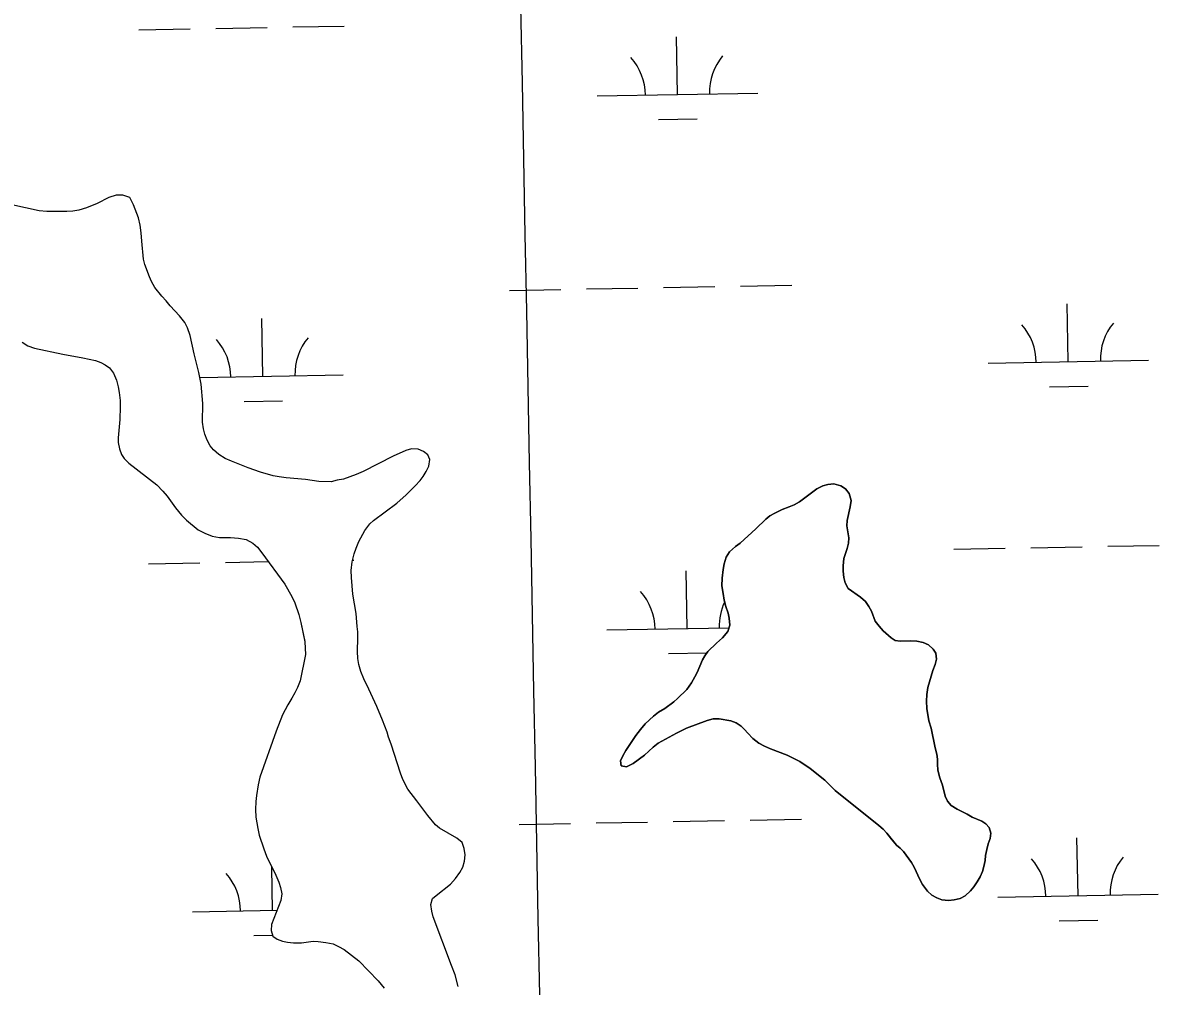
# Model space of a CAD drawing. Extents: x 3957609 to 3995875, y 234277 to 260273.
# Drawn here: x 3977401 to 3978109, y 245780 to 246380 of the extents above; entities that cross this region are included whole.
import ezdxf

# ---------------------------------------------------------------- set-up
doc = ezdxf.new("R2010")
doc.units = 0
for name, color, linetype in [('V-GRID-MAJR', 7, 'Continuous'), ('V-TOPO-SHOR', 7, 'Continuous'), ('V-WETL-SWMP', 7, 'Continuous')]:
    doc.layers.add(name, color=color, linetype=linetype)

msp = doc.modelspace()

# ---------------------------------------------------------------- linework, layer by layer
at = {"layer": 'V-GRID-MAJR'}
msp.add_spline([(3977833.033, 240002.205), (3977775.362, 243028.63), (3977659.886, 249088.434), (3977544.411, 255148.228), (3977486.607, 258181.601)], degree=3, dxfattribs=at)
at = {"layer": 'V-TOPO-SHOR'}
for points in [[(3977541.38, 246102.746), (3977530.869, 246106.782), (3977527.011, 246108.548), (3977523.005, 246111.093), (3977519.784, 246113.936), (3977517.723, 246116.453), (3977515.755, 246120.058), (3977514.41, 246123.73), (3977513.601, 246126.927), (3977512.886, 246131.133), (3977513.054, 246142.708), (3977512.14, 246154.845), (3977510.617, 246162.171), (3977507.678, 246173.791), (3977505.2, 246185.172), (3977503.482, 246189.86), (3977501.898, 246193.222), (3977498.54, 246197.468), (3977492.801, 246203.534), (3977490.282, 246206.68), (3977487.528, 246209.594), (3977483.1, 246215.097), (3977481.132, 246218.702), (3977479.778, 246221.751), (3977476.935, 246229.331), (3977476.204, 246232.603), (3977475.049, 246243.966), (3977474.734, 246249.02), (3977474.025, 246253.771), (3977472.929, 246258.529), (3977469.937, 246266.576), (3977467.517, 246271.038), (3977463.343, 246272.498), (3977459.069, 246272.56), (3977454.618, 246271.149), (3977447.26, 246267.292), (3977440.616, 246264.747), (3977435.932, 246263.262), (3977432.193, 246262.539), (3977428.304, 246262.283), (3977415.95, 246262.463), (3977411.061, 246262.844), (3977383.563, 246268.839)], [(3977400.625, 246180.941), (3977404.166, 246178.634), (3977408.264, 246177.254), (3977425.928, 246173.502), (3977438.324, 246171.147), (3977446.15, 246169.478), (3977449.474, 246168.341), (3977452.329, 246166.979), (3977454.944, 246165.077), (3977457.535, 246161.62), (3977459.337, 246157.241), (3977460.443, 246153.186)], [(3977460.443, 246153.186), (3977461.012, 246149.602), (3977461.561, 246144.621), (3977461.661, 246140.734), (3977461.469, 246132.813), (3977460.371, 246121.483), (3977460.406, 246118.452), (3977461.127, 246114.557), (3977462.397, 246111.04), (3977464.07, 246108.529), (3977466.98, 246105.691), (3977484.423, 246092.072), (3977488.173, 246088.131), (3977490.845, 246084.986), (3977496.103, 246077.76), (3977499.844, 246073.275), (3977502.83, 246070.201), (3977510.281, 246064.188), (3977514.289, 246061.956), (3977518.923, 246060.1), (3977523.419, 246059.259), (3977530.335, 246059.234), (3977535.228, 246059.009), (3977540.03, 246058.005), (3977544.196, 246055.849), (3977547.11, 246053.319), (3977549.781, 246049.86), (3977564.102, 246030.226), (3977568.499, 246022.626), (3977570.463, 246018.712), (3977572.921, 246011.294), (3977574.246, 246006.379), (3977576.56, 245994.458), (3977576.968, 245990.333), (3977577.144, 245986.444), (3977573.798, 245970.097), (3977572.106, 245965.974), (3977570.427, 245962.63), (3977568.589, 245959.24), (3977566.042, 245955.069), (3977562.843, 245948.812), (3977558.796, 245938.695), (3977548.664, 245910.013), (3977547.509, 245905.368), (3977546.481, 245898.699), (3977546.115, 245894.821), (3977545.887, 245889.928), (3977546.129, 245885.185), (3977547.27, 245878.174), (3977548.298, 245873.964), (3977551.048, 245865.376), (3977552.847, 245860.764), (3977558.501, 245848.949), (3977560.381, 245844.649), (3977561.577, 245841.368), (3977562.296, 245837.395), (3977561.77, 245833.206), (3977557.256, 245822.004), (3977555.959, 245818.371), (3977555.671, 245814.49), (3977556.709, 245811.133), (3977559.478, 245809.073), (3977562.724, 245807.938), (3977565.898, 245807.193), (3977569.626, 245806.904), (3977574.518, 245806.834), (3977581.838, 245807.815), (3977585.023, 245807.768), (3977589.831, 245807.156), (3977594.402, 245806.157), (3977597.642, 245804.633), (3977601.19, 245802.718), (3977610.258, 245795.747), (3977622.431, 245783.293), (3977626.017, 245778.656)], [(3977672.19, 245779.772), (3977670.428, 245786.946), (3977668.028, 245792.81), (3977656.656, 245823.046), (3977655.853, 245826.555), (3977655.074, 245830.757), (3977656.215, 245834.392), (3977658.421, 245836.459), (3977667.381, 245843.477), (3977670.541, 245847.008), (3977673.158, 245850.698), (3977675.071, 245854.012), (3977676.212, 245857.647), (3977676.66, 245861.76), (3977676.017, 245865.655), (3977674.594, 245869.327), (3977671.448, 245872.014), (3977660.506, 245878.312), (3977658.126, 245880.29), (3977653.315, 245886.186), (3977646.375, 245895.224), (3977640.888, 245902.685), (3977637.712, 245908.636), (3977636.214, 245912.544), (3977630.492, 245930.577), (3977628.846, 245934.875), (3977627.881, 245938.074), (3977625.116, 245945.652), (3977621.51, 245954.098), (3977616.539, 245964.971), (3977613.445, 245971.309), (3977611.569, 245975.844), (3977610.309, 245980.134), (3977609.664, 245983.876), (3977609.418, 245988.308), (3977609.619, 245996.852), (3977609.597, 246000.581), (3977609.332, 246003.85), (3977608.597, 246012.097), (3977606.596, 246024.015), (3977605.736, 246034.361), (3977605.566, 246038.795), (3977606.111, 246044.148), (3977607.426, 246049.103), (3977608.566, 246052.66), (3977610.336, 246056.83), (3977614.01, 246063.77), (3977617.176, 246067.766), (3977619.464, 246069.986), (3977633.996, 246080.808), (3977639.899, 246086.005), (3977645.496, 246091.443), (3977648.496, 246094.818), (3977650.399, 246097.353), (3977652.31, 246100.511), (3977653.989, 246103.829), (3977654.44, 246108.019), (3977653.237, 246110.911), (3977650.546, 246112.894), (3977647.224, 246114.262), (3977643.032, 246114.479), (3977639.678, 246113.516), (3977631.776, 246109.979), (3977612.91, 246100.384), (3977608.687, 246098.504), (3977600.798, 246095.666), (3977596.825, 246094.945), (3977593.159, 246093.989), (3977585.391, 246094.259), (3977577.175, 246095.543), (3977564.987, 246096.495), (3977560.643, 246097.026), (3977556.848, 246097.779), (3977549.031, 246099.991), (3977541.38, 246102.746)], [(3977973.471, 245833.68), (3977970.536, 245834.808), (3977967.38, 245836.641), (3977964.699, 245839.084), (3977961.42, 245843.17), (3977959.76, 245846.375), (3977956.376, 245854.033), (3977954.713, 245857.006), (3977949.685, 245863.679), (3977947.621, 245865.88), (3977945.243, 245867.779), (3977942.192, 245871.471), (3977939.296, 245875.162), (3977936.924, 245877.603), (3977934.319, 245879.971), (3977907.001, 245901.792), (3977900.728, 245908.094), (3977891.442, 245915.526), (3977885.139, 245919.73), (3977877.125, 245923.806), (3977866.78, 245927.761), (3977863.155, 245929.364), (3977859.61, 245931.201), (3977855.772, 245934.208), (3977852.637, 245937.435), (3977850.652, 245939.793), (3977848.432, 245941.845), (3977845.432, 245943.827), (3977842.036, 245945.119), (3977834.911, 245946.309), (3977831.03, 245946.367), (3977827.369, 245945.41), (3977814.569, 245940.628), (3977808.156, 245937.382), (3977796.735, 245931.261), (3977793.671, 245928.821), (3977788.242, 245923.777), (3977781.18, 245918.602), (3977777.035, 245916.411), (3977773.707, 245917.156), (3977773.363, 245920.267), (3977774.729, 245923.429), (3977776.64, 245926.741), (3977782.831, 245936.043), (3977785.755, 245939.727), (3977788.678, 245943.178), (3977793.874, 245948.148), (3977797.091, 245950.508), (3977801.005, 245952.779), (3977806.655, 245957.045), (3977808.937, 245959.029), (3977814.608, 245964.692), (3977817.618, 245968.917), (3977819.689, 245972.458), (3977821.051, 245975.311), (3977824.346, 245983.104), (3977825.857, 245985.719), (3977827.836, 245988.252), (3977833.115, 245993.612), (3977836.888, 245996.895), (3977840.283, 246000.88), (3977841.428, 246004.823), (3977840.949, 246009.179), (3977840.371, 246012.292), (3977839.034, 246016.347), (3977837.928, 246020.4), (3977837.209, 246024.369), (3977836.581, 246029.192), (3977836.652, 246034.08), (3977837.273, 246039.35), (3977837.944, 246042.834), (3977839.247, 246047.007), (3977841.236, 246050.393), (3977845.088, 246053.676), (3977847.912, 246055.73), (3977857.591, 246064.671), (3977863.889, 246070.791), (3977866.479, 246072.771), (3977869.533, 246074.59), (3977873.991, 246076.855), (3977878.515, 246078.42), (3977881.485, 246079.696), (3977884.772, 246081.51), (3977895.755, 246089.579), (3977899.434, 246091.543), (3977902.629, 246092.352), (3977906.282, 246092.842), (3977910.536, 246091.617), (3977913.532, 246089.555), (3977915.742, 246086.726), (3977917.075, 246082.36), (3977916.475, 246078.411), (3977914.644, 246069.898), (3977914.286, 246066.644), (3977915.574, 246059.095), (3977915.449, 246055.759), (3977914.626, 246052.588), (3977912.436, 246046.176), (3977911.982, 246041.603), (3977912.012, 246038.42), (3977912.42, 246034.377)], [(3977912.42, 246034.377), (3977913.305, 246031.105), (3977915.193, 246027.584), (3977922.799, 246022.116), (3977925.943, 246019.431), (3977928.151, 246016.371), (3977929.816, 246013.476), (3977932.054, 246007.233), (3977934.569, 246004.014), (3977937.012, 246001.261), (3977941.917, 245996.844), (3977944.455, 245995.177), (3977947.631, 245994.82), (3977954.232, 245995.033), (3977958.033, 245994.747), (3977961.824, 245993.915), (3977965.217, 245992.391), (3977968.21, 245989.862), (3977969.801, 245987.202), (3977970.213, 245983.546), (3977969.467, 245980.298), (3977967.937, 245976.593), (3977964.91, 245965.923), (3977964.226, 245961.587), (3977963.931, 245957.321), (3977964.177, 245952.816), (3977965.463, 245945.189), (3977966.87, 245940.511), (3977969.334, 245928.367), (3977970.364, 245924.469), (3977970.862, 245921.359), (3977970.817, 245918.254), (3977971.148, 245914.367), (3977972.322, 245909.615), (3977973.964, 245905.165), (3977975.728, 245898.308), (3977977.157, 245895.183), (3977979.449, 245892.51), (3977983.142, 245890.206), (3977989.382, 245886.934), (3977992.538, 245885.103), (3977998.399, 245882.61), (3978001.019, 245881.097), (3978003.079, 245878.738), (3978004.113, 245875.154), (3978003.755, 245871.819), (3978002.466, 245868.578), (3978001.561, 245865.02), (3978000.808, 245861.305), (3978000.529, 245858.204), (3977999.7, 245854.414), (3977998.801, 245851.399), (3977997.353, 245847.925), (3977995.6, 245844.77), (3977993.539, 245841.849), (3977991.327, 245839.242), (3977988.178, 245836.182), (3977984.893, 245834.446), (3977981.311, 245833.721), (3977977.655, 245833.229), (3977973.471, 245833.68)]]:
    msp.add_lwpolyline(points, dxfattribs=at)
at = {"layer": 'V-WETL-SWMP'}
for p, q in [((3977473.186, 246375.592), (3977505.181, 246376.174)), ((3977521.178, 246376.465), (3977553.173, 246377.047)), ((3977569.17, 246377.337), (3977601.165, 246377.919)), ((3977808.819, 246335.257), (3977808.165, 246371.251)), ((3977758.827, 246334.348), (3977858.811, 246336.166)), ((3977797.102, 246319.611), (3977821.098, 246320.047)), ((3977704.176, 246213.264), (3977736.17, 246213.846)), ((3977752.168, 246214.136), (3977784.162, 246214.718)), ((3977800.16, 246215.009), (3977832.154, 246215.591)), ((3977848.152, 246215.882), (3977880.146, 246216.463)), ((3978052.357, 246168.844), (3978051.702, 246204.838)), ((3977550.532, 246159.72), (3977549.877, 246195.714)), ((3978002.365, 246167.935), (3978102.348, 246169.753)), ((3977511.275, 246159.006), (3977600.523, 246160.629)), ((3978040.639, 246153.198), (3978064.635, 246153.634)), ((3977538.814, 246144.073), (3977562.81, 246144.509)), ((3977981.059, 246052.097), (3978013.054, 246052.679)), ((3978029.051, 246052.97), (3978061.046, 246053.551)), ((3978077.043, 246053.842), (3978109.038, 246054.424)), ((3977479.234, 246042.972), (3977511.229, 246043.554)), ((3977527.226, 246043.845), (3977553.816, 246044.328)), ((3977606.413, 246045.285), (3977607.213, 246045.299)), ((3977814.867, 246002.637), (3977814.213, 246038.631)), ((3977764.875, 246001.728), (3977840.931, 246003.111)), ((3977803.15, 245986.991), (3977827.146, 245987.427)), ((3977710.224, 245880.644), (3977742.218, 245881.225)), ((3977758.216, 245881.516), (3977790.21, 245882.098)), ((3977806.208, 245882.389), (3977838.202, 245882.971)), ((3977854.2, 245883.262), (3977886.195, 245883.843)), ((3978058.405, 245836.224), (3978057.75, 245872.218)), ((3977556.58, 245827.1), (3977556.091, 245853.986)), ((3978008.413, 245835.315), (3978108.396, 245837.133)), ((3977506.588, 245826.191), (3977559.329, 245827.15)), ((3978046.687, 245820.578), (3978070.683, 245821.014)), ((3977544.862, 245811.453), (3977556.544, 245811.665))]:
    msp.add_line(p, q, dxfattribs=at)
for points in [[(3977541.379, 246102.745), (3977530.87, 246106.783), (3977527.01, 246108.548), (3977523.006, 246111.093), (3977519.784, 246113.937), (3977517.723, 246116.454), (3977515.755, 246120.057), (3977514.409, 246123.729), (3977513.601, 246126.926), (3977512.885, 246131.133), (3977513.053, 246142.708), (3977512.141, 246154.844), (3977510.616, 246162.17), (3977507.677, 246173.791), (3977505.2, 246185.172), (3977503.481, 246189.859), (3977501.898, 246193.223), (3977498.54, 246197.468), (3977492.801, 246203.535), (3977490.282, 246206.679), (3977487.527, 246209.595), (3977483.1, 246215.098), (3977481.132, 246218.701), (3977479.778, 246221.751), (3977476.935, 246229.33), (3977476.205, 246232.604), (3977475.049, 246243.966), (3977474.734, 246249.021), (3977474.026, 246253.772), (3977472.93, 246258.528), (3977469.938, 246266.575), (3977467.517, 246271.039), (3977463.342, 246272.498), (3977459.069, 246272.56), (3977454.619, 246271.149), (3977447.259, 246267.293), (3977440.617, 246264.747), (3977435.933, 246263.261), (3977432.193, 246262.538), (3977428.304, 246262.284), (3977415.951, 246262.463), (3977411.062, 246262.845), (3977383.563, 246268.839)], [(3977400.625, 246180.94), (3977404.166, 246178.635), (3977408.264, 246177.255), (3977425.927, 246173.502), (3977438.325, 246171.146), (3977446.149, 246169.478), (3977449.474, 246168.342), (3977452.329, 246166.979), (3977454.944, 246165.077), (3977457.535, 246161.62), (3977459.337, 246157.242), (3977460.443, 246153.185)], [(3977460.443, 246153.185), (3977461.013, 246149.603), (3977461.562, 246144.622), (3977461.661, 246140.735), (3977461.469, 246132.812), (3977460.372, 246121.483), (3977460.405, 246118.452), (3977461.126, 246114.556), (3977462.396, 246111.041), (3977464.069, 246108.53), (3977466.98, 246105.69), (3977484.422, 246092.072), (3977488.172, 246088.132), (3977490.846, 246084.985), (3977496.103, 246077.76), (3977499.845, 246073.276), (3977502.831, 246070.202), (3977510.281, 246064.189), (3977514.289, 246061.955), (3977518.924, 246060.1), (3977523.419, 246059.258), (3977530.335, 246059.235), (3977535.227, 246059.009), (3977540.03, 246058.006), (3977544.195, 246055.848), (3977547.111, 246053.319), (3977549.78, 246049.861), (3977564.103, 246030.227), (3977568.5, 246022.626), (3977570.463, 246018.712), (3977572.92, 246011.294), (3977574.247, 246006.38), (3977576.561, 245994.457), (3977576.967, 245990.333), (3977577.144, 245986.445), (3977573.798, 245970.096), (3977572.106, 245965.975), (3977570.426, 245962.63), (3977568.59, 245959.24), (3977566.042, 245955.069), (3977562.843, 245948.812), (3977558.795, 245938.695), (3977548.665, 245910.013), (3977547.51, 245905.368), (3977546.481, 245898.7), (3977546.114, 245894.82), (3977545.887, 245889.928), (3977546.129, 245885.184), (3977547.27, 245878.174), (3977548.297, 245873.963), (3977551.048, 245865.376), (3977552.846, 245860.765), (3977558.502, 245848.949), (3977560.382, 245844.648), (3977561.578, 245841.367), (3977562.297, 245837.394), (3977561.77, 245833.206), (3977557.256, 245822.004), (3977555.96, 245818.371), (3977555.67, 245814.489), (3977556.709, 245811.133), (3977559.477, 245809.073), (3977562.724, 245807.938), (3977565.899, 245807.192), (3977569.625, 245806.905), (3977574.519, 245806.834), (3977581.838, 245807.815), (3977585.023, 245807.769), (3977589.832, 245807.155), (3977594.402, 245806.156), (3977597.643, 245804.633), (3977601.19, 245802.717), (3977610.258, 245795.747), (3977622.432, 245783.293), (3977626.017, 245778.656)], [(3977672.19, 245779.773), (3977670.429, 245786.947), (3977668.028, 245792.81), (3977656.656, 245823.047), (3977655.852, 245826.555), (3977655.074, 245830.758), (3977656.215, 245834.393), (3977658.421, 245836.459), (3977667.381, 245843.478), (3977670.54, 245847.007), (3977673.158, 245850.698), (3977675.071, 245854.012), (3977676.212, 245857.647), (3977676.66, 245861.759), (3977676.018, 245865.654), (3977674.594, 245869.327), (3977671.448, 245872.014), (3977660.505, 245878.312), (3977658.125, 245880.289), (3977653.315, 245886.187), (3977646.375, 245895.224), (3977640.889, 245902.685), (3977637.712, 245908.637), (3977636.214, 245912.544), (3977630.493, 245930.577), (3977628.846, 245934.875), (3977627.882, 245938.075), (3977625.117, 245945.652), (3977621.51, 245954.097), (3977616.539, 245964.97), (3977613.445, 245971.309), (3977611.569, 245975.843), (3977610.31, 245980.135), (3977609.665, 245983.875), (3977609.418, 245988.307), (3977609.62, 245996.852), (3977609.597, 246000.582), (3977609.333, 246003.85), (3977608.598, 246012.097), (3977606.596, 246024.015), (3977605.736, 246034.362), (3977605.567, 246038.794), (3977606.111, 246044.148), (3977607.426, 246049.102), (3977608.566, 246052.66), (3977610.336, 246056.83), (3977614.011, 246063.77), (3977617.177, 246067.765), (3977619.463, 246069.985), (3977633.996, 246080.808), (3977639.899, 246086.006), (3977645.495, 246091.442), (3977648.497, 246094.817), (3977650.399, 246097.354), (3977652.309, 246100.512), (3977653.989, 246103.829), (3977654.439, 246108.019), (3977653.237, 246110.911), (3977650.547, 246112.893), (3977647.225, 246114.262), (3977643.032, 246114.478), (3977639.677, 246113.517), (3977631.777, 246109.98), (3977612.911, 246100.385), (3977608.688, 246098.504), (3977600.798, 246095.666), (3977596.825, 246094.946), (3977593.159, 246093.989), (3977585.392, 246094.258), (3977577.174, 246095.542), (3977564.988, 246096.496), (3977560.644, 246097.026), (3977556.848, 246097.78), (3977549.032, 246099.992), (3977541.379, 246102.745)], [(3977977.655, 245833.23), (3977981.311, 245833.72), (3977984.892, 245834.445), (3977988.178, 245836.182), (3977991.327, 245839.242), (3977993.539, 245841.849), (3977995.6, 245844.769), (3977997.353, 245847.926), (3977998.801, 245851.398), (3977999.699, 245854.413), (3978000.53, 245858.204), (3978000.808, 245861.305), (3978001.561, 245865.02), (3978002.466, 245868.578), (3978003.755, 245871.82), (3978004.114, 245875.153), (3978003.079, 245878.738), (3978001.018, 245881.097), (3977998.4, 245882.61), (3977992.537, 245885.102), (3977989.381, 245886.933), (3977983.141, 245890.206), (3977979.448, 245892.511), (3977977.158, 245895.184), (3977975.728, 245898.309), (3977973.965, 245905.166), (3977972.322, 245909.615), (3977971.149, 245914.367), (3977970.817, 245918.253), (3977970.862, 245921.358), (3977970.364, 245924.47), (3977969.334, 245928.366), (3977966.871, 245940.512), (3977965.464, 245945.19), (3977964.177, 245952.816), (3977963.932, 245957.322), (3977964.227, 245961.587), (3977964.911, 245965.924), (3977967.938, 245976.593), (3977969.467, 245980.297), (3977970.213, 245983.546), (3977969.8, 245987.201), (3977968.209, 245989.863), (3977965.218, 245992.391), (3977961.824, 245993.915), (3977958.033, 245994.746), (3977954.233, 245995.034), (3977947.632, 245994.82), (3977944.454, 245995.176), (3977941.917, 245996.843), (3977937.013, 246001.262), (3977934.569, 246004.014), (3977932.054, 246007.233), (3977929.816, 246013.476), (3977928.15, 246016.372), (3977925.943, 246019.432), (3977922.8, 246022.117), (3977915.194, 246027.584), (3977913.304, 246031.104), (3977912.42, 246034.377), (3977912.013, 246038.42), (3977911.982, 246041.603), (3977912.437, 246046.176), (3977914.626, 246052.588), (3977915.448, 246055.758), (3977915.574, 246059.095), (3977914.286, 246066.643), (3977914.644, 246069.898), (3977916.476, 246078.411), (3977917.076, 246082.361), (3977915.742, 246086.727), (3977913.532, 246089.554), (3977910.535, 246091.616), (3977906.283, 246092.842), (3977902.628, 246092.352), (3977899.433, 246091.544), (3977895.756, 246089.579), (3977884.771, 246081.51), (3977881.484, 246079.695), (3977878.516, 246078.419), (3977873.991, 246076.854), (3977869.533, 246074.59), (3977866.48, 246072.771), (3977863.889, 246070.791), (3977857.59, 246064.672), (3977847.912, 246055.73), (3977845.088, 246053.675), (3977841.236, 246050.393), (3977839.246, 246047.007), (3977837.944, 246042.834), (3977837.272, 246039.35), (3977836.652, 246034.081), (3977836.581, 246029.191), (3977837.21, 246024.369), (3977837.928, 246020.4), (3977839.034, 246016.347), (3977840.372, 246012.291), (3977840.948, 246009.178), (3977841.428, 246004.823), (3977840.284, 246000.881), (3977836.888, 245996.894)], [(3977836.888, 245996.894), (3977833.115, 245993.611), (3977827.836, 245988.253), (3977825.858, 245985.72), (3977824.345, 245983.103), (3977821.05, 245975.311), (3977819.688, 245972.458), (3977817.619, 245968.917), (3977814.608, 245964.692), (3977808.936, 245959.03), (3977806.656, 245957.045), (3977801.005, 245952.779), (3977797.091, 245950.508), (3977793.874, 245948.148), (3977788.678, 245943.178), (3977785.756, 245939.727), (3977782.83, 245936.043), (3977776.64, 245926.74), (3977774.729, 245923.43), (3977773.363, 245920.267), (3977773.706, 245917.157), (3977777.034, 245916.41), (3977781.18, 245918.601), (3977788.241, 245923.777), (3977793.671, 245928.822), (3977796.734, 245931.261), (3977808.156, 245937.383), (3977814.569, 245940.628), (3977827.369, 245945.41), (3977831.031, 245946.366), (3977834.912, 245946.31), (3977842.036, 245945.12), (3977845.433, 245943.828), (3977848.432, 245941.844), (3977850.653, 245939.793), (3977852.637, 245937.436), (3977855.773, 245934.208), (3977859.611, 245931.202), (3977863.155, 245929.365), (3977866.78, 245927.76), (3977877.124, 245923.806), (3977885.138, 245919.731), (3977891.443, 245915.525), (3977900.728, 245908.093), (3977907.002, 245901.792), (3977934.32, 245879.97), (3977936.925, 245877.603), (3977939.296, 245875.162), (3977945.243, 245867.779), (3977947.622, 245865.881), (3977949.686, 245863.678), (3977954.713, 245857.007), (3977956.377, 245854.033), (3977959.759, 245846.376), (3977961.421, 245843.169), (3977964.699, 245839.085), (3977967.381, 245836.64), (3977970.537, 245834.808), (3977973.47, 245833.679), (3977977.655, 245833.23)]]:
    msp.add_lwpolyline(points, dxfattribs=at)
for centre, start, end in [((3977864.044, 246336.736), 140.269876, 181.813534), ((3977753.577, 246334.728), 0.269879, 41.813537), ((3977997.114, 246168.315), 0.269879, 41.813537), ((3978107.582, 246170.323), 140.269876, 181.813534), ((3977495.289, 246159.19), 0.269879, 41.813537), ((3977605.757, 246161.199), 140.269876, 181.813534), ((3977759.625, 246002.108), 0.269879, 41.813537), ((3977870.092, 246004.116), 154.616919, 181.813534), ((3978003.162, 245835.695), 0.269879, 41.813537), ((3978113.63, 245837.703), 140.269876, 181.813534), ((3977501.337, 245826.57), 0.269879, 41.813537)]:
    msp.add_arc(centre, 35.246, start, end, dxfattribs=at)

doc.saveas('drawing.dxf')
